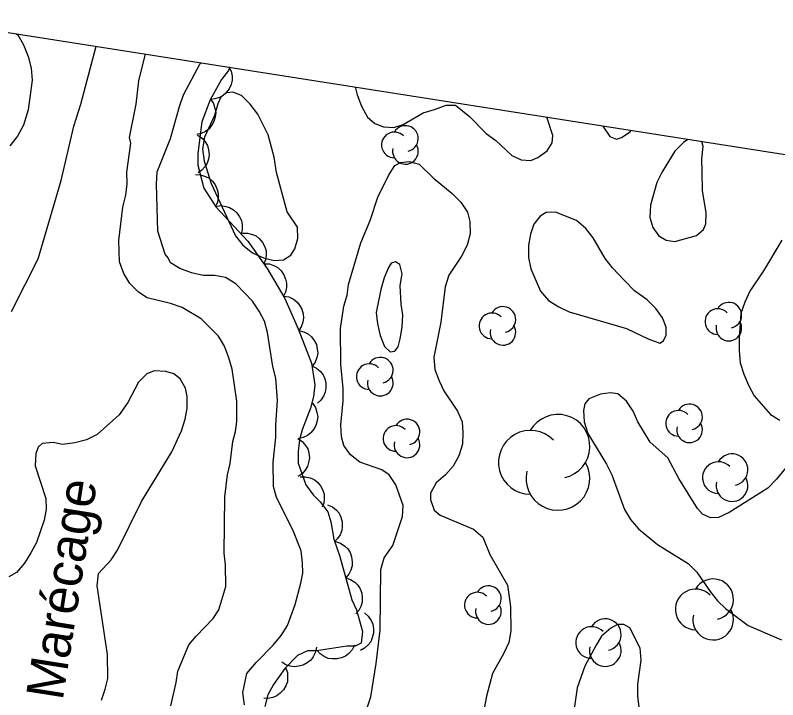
# Model space of a CAD drawing. Extents: x 282461 to 284471, y 5554090 to 5557646.
# Drawn here: x 283254.5 to 283315.8, y 5557000.7 to 5557055.8 of the extents above; entities that cross this region are included whole.
import ezdxf

# ---------------------------------------------------------------- set-up
doc = ezdxf.new("R2010")
doc.units = 0
for name, color, linetype in [('Niveau 1', 7, 'Continuous'), ('Niveau 2', 7, 'Continuous'), ('Niveau 44', 7, 'Continuous'), ('Niveau 60', 7, 'Continuous'), ('Niveau 7', 7, 'Continuous')]:
    doc.layers.add(name, color=color, linetype=linetype)

msp = doc.modelspace()

# ---------------------------------------------------------------- linework, layer by layer
at = {"layer": 'Niveau 1'}
msp.add_lwpolyline([(283285.57, 5557032.53), (283285.49, 5557034.03), (283285.65, 5557034.97), (283285.46, 5557035.72), (283285.11, 5557035.94), (283284.77, 5557035.82), (283284.54, 5557035.47), (283284.2, 5557034.66), (283283.92, 5557033.72), (283283.54, 5557031.86), (283283.67, 5557030.94), (283283.86, 5557030.01), (283284.22, 5557029.14), (283284.69, 5557028.69), (283285.04, 5557028.75), (283285.32, 5557029.1), (283285.49, 5557029.74), (283285.65, 5557030.67), (283285.69, 5557031.66), (283285.57, 5557032.53)], dxfattribs=at)
at = {"layer": 'Niveau 2'}
for points in [[(283267.04, 5557000.24), (283267.48, 5557002.11), (283267.59, 5557003.04), (283268.49, 5557005.14), (283269.07, 5557005.85), (283270.45, 5557007.26), (283270.91, 5557007.96), (283271.47, 5557009.83), (283271.44, 5557011.58), (283271.32, 5557012.51), (283271.38, 5557017.05), (283271.59, 5557018.8), (283271.81, 5557019.73), (283272.03, 5557021.48), (283272.25, 5557022.29), (283272.36, 5557023.11), (283272.34, 5557024.74), (283271.96, 5557027.3), (283271.71, 5557028.22), (283271.35, 5557029.15), (283270.88, 5557029.96), (283269.47, 5557031.34), (283267.94, 5557032.25), (283267.01, 5557032.59), (283265.14, 5557033.03), (283264.44, 5557033.49), (283263.73, 5557034.18), (283263.26, 5557034.99), (283262.9, 5557035.92), (283262.87, 5557037.66), (283263.19, 5557040.34), (283263.41, 5557041.28), (283263.52, 5557042.21), (283263.51, 5557043.14), (283263.83, 5557045.47), (283263.71, 5557045.94), (283264.26, 5557048.62), (283264.47, 5557050.48), (283264.99, 5557052.64)], [(283272.95, 5557000.33), (283272.82, 5557001.32), (283273.15, 5557002.83), (283273.9, 5557003.72), (283275.27, 5557005.13), (283275.91, 5557005.89), (283276.42, 5557006.71), (283277.04, 5557008.4), (283277.48, 5557010.1), (283277.65, 5557010.91), (283277.64, 5557011.73), (283277.51, 5557012.71), (283276.85, 5557014.39), (283275.54, 5557016.99), (283275.3, 5557017.86), (283275.28, 5557019.84), (283275.49, 5557021.82), (283275.47, 5557022.81), (283275.63, 5557024.78), (283275.49, 5557026.58), (283275.24, 5557027.51), (283274.81, 5557030.24), (283274.56, 5557031.17), (283274.15, 5557031.98), (283273.61, 5557032.78), (283272.26, 5557034.16), (283271.44, 5557034.68), (283270.56, 5557034.84), (283269.63, 5557034.83), (283268.7, 5557035.05), (283267.77, 5557035.39), (283267.01, 5557035.85), (283266.83, 5557036.25), (283266.59, 5557036.54), (283265.99, 5557038.39), (283265.88, 5557042.17), (283265.93, 5557043.16), (283267, 5557045.85), (283267.73, 5557048.41), (283268.07, 5557049.35), (283269.38, 5557051.81), (283269.48, 5557051.93)], [(283281.85, 5557049.99), (283282.02, 5557049.36), (283282.38, 5557048.44), (283282.86, 5557047.57), (283283.45, 5557047.06), (283284.15, 5557046.78), (283284.96, 5557046.73), (283285.71, 5557046.97), (283287.33, 5557047.92), (283288.25, 5557048.17), (283289.18, 5557048.53), (283289.93, 5557048.54), (283291.05, 5557047.62), (283292.4, 5557046.25), (283293.17, 5557045.68), (283294.46, 5557044.47), (283295.22, 5557044.13), (283295.98, 5557044.09), (283296.55, 5557044.33), (283297.3, 5557044.86), (283297.7, 5557045.5), (283297.75, 5557046.08), (283297.27, 5557047.56)], [(283275.54, 5557043.12), (283275.35, 5557044.34), (283274.86, 5557046.13), (283274.03, 5557047.8), (283273.43, 5557048.61), (283272.73, 5557049.3), (283272.03, 5557049.58), (283271.51, 5557049.51), (283271.05, 5557049.16), (283270.82, 5557048.63), (283270.54, 5557047.7), (283269.75, 5557045.95), (283269.59, 5557045.02), (283269.72, 5557044.03), (283270.27, 5557042.24), (283272.25, 5557038.02), (283272.84, 5557037.28), (283273.6, 5557036.65), (283274.48, 5557036.25), (283275.35, 5557036.03), (283276.11, 5557036.1), (283276.68, 5557036.46), (283277.02, 5557036.98), (283277.25, 5557037.8), (283277.23, 5557038.73), (283276.4, 5557039.94), (283275.54, 5557043.12)], [(283301.77, 5557046.85), (283301.82, 5557046.77), (283302.35, 5557046.02), (283302.88, 5557045.8), (283303.28, 5557045.92), (283303.97, 5557046.39), (283304.02, 5557046.45)], [(283308.6, 5557045.78), (283308.27, 5557045.53), (283307.58, 5557044.82), (283306.56, 5557043.18), (283306.11, 5557042.3), (283305.61, 5557040.5), (283305.57, 5557039.51), (283305.81, 5557038.7), (283306.28, 5557038.01), (283306.87, 5557037.67), (283307.57, 5557037.56), (283309.3, 5557038.05), (283309.88, 5557038.52), (283310.05, 5557038.99), (283310.09, 5557039.86), (283309.78, 5557041.66), (283309.76, 5557043.17)], [(283309.76, 5557043.17), (283309.74, 5557044.21), (283309.84, 5557045.2), (283309.74, 5557045.6)], [(283281.65, 5556996.6), (283283.11, 5557000.97), (283283.54, 5557003.65), (283283.86, 5557006.32), (283283.92, 5557011.2), (283284.2, 5557012.14), (283284.88, 5557013.13), (283285.67, 5557015.47), (283285.72, 5557016.34), (283285.12, 5557018.02), (283284.59, 5557018.82), (283284, 5557019.22), (283282.25, 5557019.84), (283281.49, 5557020.41), (283280.96, 5557021.16), (283280.77, 5557021.86), (283280.7, 5557022.84), (283280.91, 5557024.76), (283280.9, 5557025.75), (283280.7, 5557027.67), (283280.67, 5557030.57), (283280.94, 5557032.38), (283281.22, 5557033.25), (283281.33, 5557034.12), (283282.33, 5557037.45), (283283.07, 5557039.26), (283283.68, 5557041.12), (283284.54, 5557042.88), (283285.05, 5557043.69), (283285.51, 5557043.93), (283286.21, 5557044), (283287.02, 5557043.78), (283288.14, 5557042.69)], [(283288.14, 5557042.69), (283289.67, 5557041.43), (283290.37, 5557040.74), (283290.9, 5557039.93), (283291.09, 5557039.18), (283291.1, 5557038.19), (283290.88, 5557037.26), (283290.42, 5557036.38), (283289.39, 5557034.86), (283289.11, 5557033.92), (283288.74, 5557031.07), (283288.19, 5557028.28), (283288.26, 5557027.29), (283288.62, 5557026.37), (283288.98, 5557025.56), (283290.1, 5557023.94), (283290.46, 5557023.08), (283290.53, 5557022.2), (283290.48, 5557021.27), (283290.2, 5557020.34), (283289.75, 5557019.52), (283289.12, 5557018.82), (283288.37, 5557018.17), (283287.91, 5557017.35), (283287.92, 5557016.83), (283288.22, 5557015.96), (283288.69, 5557015.56), (283291.38, 5557014.43), (283292.14, 5557013.8), (283292.68, 5557012.41), (283294.1, 5557009.93), (283294.23, 5557009.18), (283294.36, 5557008.19), (283294.38, 5557006.27), (283294.21, 5557005.34), (283293.82, 5557004.47), (283292.91, 5557002.83), (283292.41, 5557001.02), (283292.08, 5556999.16)], [(283303.5, 5557034.47), (283302.56, 5557035.45), (283301.97, 5557036.2), (283301.01, 5557037.87), (283300.42, 5557038.62), (283299.66, 5557039.25), (283297.96, 5557039.92), (283297.21, 5557039.91), (283296.75, 5557039.61), (283296.23, 5557038.97), (283295.95, 5557038.15), (283295.79, 5557037.28), (283295.8, 5557036.29), (283295.99, 5557035.36), (283296.77, 5557033.57), (283297.42, 5557032.82), (283298.24, 5557032.31), (283299.06, 5557031.91), (283303.67, 5557030.58), (283305.43, 5557029.73), (283306.36, 5557029.4), (283306.65, 5557029.57), (283306.88, 5557030.04), (283306.87, 5557030.68), (283306.57, 5557031.43), (283306.03, 5557032.18), (283305.33, 5557032.87), (283304.33, 5557033.61), (283303.5, 5557034.47)], [(283316.16, 5557037.68), (283314.69, 5557035.22), (283313.61, 5557033.58), (283313.21, 5557032.7), (283312.88, 5557031.77), (283312.73, 5557029.79), (283312.75, 5557028.8), (283312.82, 5557027.82), (283313.12, 5557026.89), (283313.48, 5557026.03), (283313.96, 5557025.16), (283315.26, 5557023.67), (283316.02, 5557023.21)], [(283317.56, 5557020.68), (283315.74, 5557018.45), (283315.05, 5557017.74), (283311.94, 5557015.78), (283311.08, 5557015.37), (283310.44, 5557015.36), (283309.79, 5557015.64), (283309.38, 5557016.1), (283307.89, 5557018.52), (283307, 5557020.19), (283305.59, 5557021.45), (283304.58, 5557023.06), (283304.22, 5557023.93), (283303.68, 5557024.73), (283302.98, 5557025.31), (283302.4, 5557025.41), (283301.58, 5557025.29), (283300.66, 5557024.93), (283300.32, 5557024.52), (283300.21, 5557023.99), (283300.28, 5557023.06), (283300.58, 5557022.14), (283302.07, 5557019.66), (283302.49, 5557018.8), (283303.51, 5557016.02), (283303.99, 5557015.21), (283304.64, 5557014.47), (283306.17, 5557013.21), (283308.63, 5557011.68), (283309.34, 5557010.99), (283310.4, 5557009.43), (283310.99, 5557008.69), (283311.64, 5557008.06), (283313.46, 5557006.69), (283316.15, 5557005.56)], [(283304.73, 5556999.95), (283304.6, 5557000.99), (283304.58, 5557001.98), (283304.85, 5557003.9), (283304.77, 5557004.89), (283303.94, 5557006.5), (283303.47, 5557006.79), (283302.95, 5557006.78), (283302.43, 5557006.48), (283301.68, 5557005.83), (283301.23, 5557005.13), (283300.32, 5557003.44), (283299.71, 5557001.69), (283299.44, 5556999.82)]]:
    msp.add_lwpolyline(points, dxfattribs=at)
at = {"layer": 'Niveau 44'}
for points in [[(283271.69, 5557051.64), (283271.89, 5557051.27), (283271.96, 5557050.86), (283271.97, 5557050.53), (283271.88, 5557050.19), (283271.73, 5557049.84), (283271.49, 5557049.54), (283271.26, 5557049.31), (283270.94, 5557049.14), (283270.59, 5557049.03), (283270.22, 5557048.99)], [(283271.79, 5557051.57), (283271.69, 5557051.3), (283271.11, 5557050.59), (283270.2, 5557048.95), (283269.53, 5557047.2), (283269.21, 5557044.64), (283269.22, 5557043.71), (283269.7, 5557041.86), (283270.65, 5557040.36), (283273.24, 5557037.6), (283274.78, 5557035.41), (283276.2, 5557032.99), (283277.27, 5557030.56), (283278.35, 5557027.79), (283278.61, 5557026.05), (283278.5, 5557025.11), (283278.28, 5557024.18), (283277.6, 5557022.43), (283277.38, 5557021.62), (283277.27, 5557020.68), (283277.28, 5557019.75), (283277.89, 5557018.02), (283278.48, 5557017.21), (283279.06, 5557016.64), (283279.66, 5557015.83), (283279.9, 5557015.02), (283280.15, 5557013.63), (283280.63, 5557012.24), (283281.6, 5557008.77), (283281.96, 5557007.96), (283282.44, 5557006.22), (283282.34, 5557005.29), (283281.87, 5557005.05), (283281.18, 5557005.04), (283278.74, 5557004.67), (283278.04, 5557004.66), (283277.23, 5557004.3), (283276.2, 5557003.24), (283275.29, 5557001.95), (283274.83, 5557001.13), (283274.61, 5557000.2)], [(283270.22, 5557049), (283270.46, 5557048.65), (283270.59, 5557048.26), (283270.65, 5557047.93), (283270.61, 5557047.58), (283270.51, 5557047.22), (283270.31, 5557046.89), (283270.11, 5557046.62), (283269.82, 5557046.42), (283269.49, 5557046.25), (283269.13, 5557046.17)], [(283269.19, 5557046.11), (283269.55, 5557045.88), (283269.81, 5557045.57), (283269.98, 5557045.28), (283270.08, 5557044.94), (283270.12, 5557044.57), (283270.06, 5557044.19), (283269.97, 5557043.87), (283269.78, 5557043.57), (283269.53, 5557043.29), (283269.23, 5557043.08)], [(283269.01, 5557042.95), (283269.43, 5557042.93), (283269.82, 5557042.8), (283270.12, 5557042.65), (283270.38, 5557042.41), (283270.61, 5557042.12), (283270.76, 5557041.76), (283270.85, 5557041.44), (283270.85, 5557041.09), (283270.78, 5557040.72), (283270.63, 5557040.39)], [(283270.63, 5557040.38), (283271.05, 5557040.45), (283271.45, 5557040.39), (283271.77, 5557040.31), (283272.07, 5557040.12), (283272.35, 5557039.87), (283272.57, 5557039.55), (283272.72, 5557039.25), (283272.78, 5557038.9), (283272.78, 5557038.53), (283272.7, 5557038.17)], [(283272.79, 5557038.24), (283273.21, 5557038.25), (283273.6, 5557038.14), (283273.91, 5557038.01), (283274.18, 5557037.78), (283274.42, 5557037.49), (283274.59, 5557037.14), (283274.7, 5557036.83), (283274.71, 5557036.48), (283274.66, 5557036.1), (283274.53, 5557035.76)], [(283274.56, 5557035.78), (283274.98, 5557035.76), (283275.37, 5557035.61), (283275.66, 5557035.46), (283275.91, 5557035.2), (283276.13, 5557034.9), (283276.27, 5557034.54), (283276.35, 5557034.22), (283276.33, 5557033.86), (283276.25, 5557033.5), (283276.09, 5557033.17)], [(283276.12, 5557033.18), (283276.53, 5557033.11), (283276.9, 5557032.92), (283277.17, 5557032.73), (283277.39, 5557032.45), (283277.57, 5557032.12), (283277.67, 5557031.75), (283277.71, 5557031.42), (283277.65, 5557031.07), (283277.53, 5557030.72), (283277.34, 5557030.41)], [(283277.33, 5557030.41), (283277.74, 5557030.31), (283278.1, 5557030.11), (283278.36, 5557029.91), (283278.57, 5557029.62), (283278.74, 5557029.29), (283278.82, 5557028.91), (283278.85, 5557028.58), (283278.77, 5557028.23), (283278.64, 5557027.88), (283278.43, 5557027.58)], [(283278.38, 5557027.57), (283278.76, 5557027.39), (283279.07, 5557027.11), (283279.28, 5557026.86), (283279.42, 5557026.53), (283279.51, 5557026.17), (283279.5, 5557025.78), (283279.46, 5557025.45), (283279.31, 5557025.13), (283279.1, 5557024.82), (283278.83, 5557024.57)], [(283278.43, 5557024.56), (283278.67, 5557024.22), (283278.79, 5557023.82), (283278.85, 5557023.5), (283278.81, 5557023.14), (283278.71, 5557022.78), (283278.51, 5557022.45), (283278.31, 5557022.19), (283278.02, 5557021.98), (283277.69, 5557021.82), (283277.33, 5557021.74)], [(283277.26, 5557021.72), (283277.61, 5557021.49), (283277.87, 5557021.17), (283278.05, 5557020.89), (283278.14, 5557020.55), (283278.18, 5557020.18), (283278.12, 5557019.8), (283278.03, 5557019.48), (283277.84, 5557019.18), (283277.59, 5557018.9), (283277.29, 5557018.69)], [(283277.43, 5557018.65), (283277.85, 5557018.66), (283278.25, 5557018.56), (283278.56, 5557018.43), (283278.83, 5557018.21), (283279.08, 5557017.92), (283279.25, 5557017.58), (283279.37, 5557017.27), (283279.38, 5557016.91), (283279.34, 5557016.54), (283279.22, 5557016.2)], [(283279.65, 5557016.41), (283280.04, 5557016.24), (283280.35, 5557015.97), (283280.57, 5557015.72), (283280.72, 5557015.4), (283280.82, 5557015.04), (283280.82, 5557014.66), (283280.79, 5557014.33), (283280.65, 5557014), (283280.45, 5557013.69), (283280.19, 5557013.43)], [(283280.29, 5557013.46), (283280.69, 5557013.33), (283281.02, 5557013.09), (283281.27, 5557012.86), (283281.45, 5557012.56), (283281.58, 5557012.21), (283281.62, 5557011.82), (283281.62, 5557011.49), (283281.51, 5557011.15), (283281.34, 5557010.82), (283281.1, 5557010.54)], [(283281.1, 5557010.54), (283281.5, 5557010.41), (283281.84, 5557010.17), (283282.08, 5557009.95), (283282.26, 5557009.64), (283282.39, 5557009.29), (283282.43, 5557008.9), (283282.43, 5557008.58), (283282.33, 5557008.24), (283282.15, 5557007.9), (283281.92, 5557007.63)], [(283282.6, 5557007.71), (283282.92, 5557007.44), (283283.15, 5557007.1), (283283.29, 5557006.8), (283283.34, 5557006.44), (283283.33, 5557006.07), (283283.23, 5557005.7), (283283.11, 5557005.39), (283282.88, 5557005.12), (283282.6, 5557004.87), (283282.28, 5557004.7)], [(283281.8, 5557005.13), (283281.62, 5557004.75), (283281.34, 5557004.45), (283281.09, 5557004.24), (283280.76, 5557004.09), (283280.4, 5557004.01), (283280.01, 5557004.01), (283279.68, 5557004.05), (283279.36, 5557004.2), (283279.05, 5557004.41), (283278.8, 5557004.68)], [(283278.74, 5557004.97), (283278.66, 5557004.56), (283278.48, 5557004.19), (283278.29, 5557003.92), (283278.01, 5557003.69), (283277.69, 5557003.51), (283277.31, 5557003.42), (283276.98, 5557003.37), (283276.63, 5557003.43), (283276.28, 5557003.55), (283275.97, 5557003.74)], [(283276.26, 5557003.32), (283276.41, 5557002.93), (283276.43, 5557002.52), (283276.41, 5557002.18), (283276.29, 5557001.85), (283276.1, 5557001.53), (283275.83, 5557001.25), (283275.57, 5557001.05), (283275.24, 5557000.92), (283274.87, 5557000.84), (283274.51, 5557000.85)]]:
    msp.add_lwpolyline(points, dxfattribs=at)
for centre, radius, start, end in [((283285.904, 5557045.847), 1.032, 282.26917, 149.72625), ((283285.016, 5557045.331), 1.032, 44.11537, 269.80396), ((283285.904, 5557044.815), 1.032, 166.93686, 29.62122), ((283311.91, 5557031.642), 1.032, 282.26917, 149.72625), ((283293.744, 5557031.299), 1.032, 282.26917, 149.72625), ((283311.023, 5557031.127), 1.032, 44.11537, 269.80396), ((283292.857, 5557030.783), 1.032, 44.11537, 269.80396), ((283293.744, 5557030.267), 1.032, 166.93686, 29.62122), ((283311.91, 5557030.611), 1.032, 166.93686, 29.62122), ((283282.996, 5557026.704), 1.032, 44.11537, 269.80396), ((283283.883, 5557027.22), 1.032, 282.26917, 149.72625), ((283283.883, 5557026.188), 1.032, 166.93686, 29.62122), ((283308.751, 5557023.468), 1.032, 282.26917, 149.72625), ((283298.165, 5557021.098), 2.568, 282.26917, 149.72625), ((283307.864, 5557022.953), 1.032, 44.11537, 269.80396), ((283286.032, 5557022.251), 1.032, 282.26917, 149.72625), ((283308.751, 5557022.437), 1.032, 166.93686, 29.62122), ((283285.145, 5557021.735), 1.032, 44.11537, 269.80396), ((283295.956, 5557019.813), 2.568, 44.11537, 269.80396), ((283286.032, 5557021.219), 1.032, 166.93686, 29.62122), ((283312.166, 5557019.22), 1.275, 282.26917, 149.72625), ((283298.165, 5557018.529), 2.568, 166.93686, 29.62122), ((283311.07, 5557018.583), 1.275, 44.11537, 269.80396), ((283312.166, 5557017.945), 1.275, 166.93686, 29.62122), ((283310.65, 5557008.807), 1.635, 282.26917, 149.72625), ((283291.691, 5557008.338), 1.032, 44.11537, 269.80396), ((283292.578, 5557008.854), 1.032, 282.26917, 149.72625), ((283309.244, 5557007.989), 1.635, 44.11537, 269.80396), ((283292.578, 5557007.822), 1.032, 166.93686, 29.62122), ((283310.65, 5557007.172), 1.635, 166.93686, 29.62122), ((283301.975, 5557005.965), 1.275, 282.26917, 149.72625), ((283300.878, 5557005.327), 1.275, 44.11537, 269.80396), ((283301.975, 5557004.689), 1.275, 166.93686, 29.62122)]:
    msp.add_arc(centre, radius, start, end, dxfattribs=at)
at = {"layer": 'Niveau 60'}
msp.add_lwpolyline([(282485.97, 5554340.04), (282921.22, 5557106.72), (284352.51, 5556881.56), (283917.27, 5554114.87), (282485.97, 5554340.04)], dxfattribs=at)
at = {"layer": 'Niveau 7'}
for points in [[(283254.63, 5557054.27), (283254.73, 5557054.17), (283255.2, 5557053.37), (283255.57, 5557052.44), (283255.81, 5557051.51), (283255.88, 5557050.53), (283255.57, 5557048.14)], [(283254.22, 5557031.95), (283256.38, 5557036.17), (283258.21, 5557042.47), (283259.25, 5557046.85), (283259.81, 5557048.6), (283261.04, 5557053.26)], [(283255.57, 5557048.14), (283255.18, 5557046.91), (283254.72, 5557046.03), (283254.1, 5557045.27)], [(283261.47, 5557000.69), (283261.75, 5557001.57), (283261.97, 5557002.44), (283261.94, 5557004.36), (283261.11, 5557009.88), (283261.21, 5557010.87), (283262.24, 5557011.99), (283262.76, 5557012.75), (283264.68, 5557016.67), (283267.12, 5557020.66), (283267.91, 5557022.36), (283268.19, 5557023.29), (283268.35, 5557024.17), (283268.34, 5557025.1), (283268.22, 5557025.79), (283267.8, 5557026.54), (283267.27, 5557026.94), (283266.63, 5557027.11), (283265.69, 5557027.16), (283265.12, 5557026.92), (283264.43, 5557026.27), (283263.58, 5557024.63), (283262.89, 5557023.63)], [(283262.89, 5557023.63), (283261.11, 5557022.04), (283260.25, 5557021.62), (283259.32, 5557021.37), (283258.33, 5557021.24), (283257.57, 5557021.41), (283256.7, 5557021.34), (283256.36, 5557021.04), (283256.19, 5557020.52), (283256.14, 5557019.53), (283257, 5557016.92), (283257.01, 5557016.05), (283256.85, 5557015.17), (283256.57, 5557014.3), (283256.23, 5557013.36), (283255.78, 5557012.54), (283255.26, 5557011.72), (283254.64, 5557010.96), (283254, 5557010.6)]]:
    msp.add_lwpolyline(points, dxfattribs=at)

# ---------------------------------------------------------------- texts
msp.add_text('Marécage', height=3, rotation=81.0598, dxfattribs=at).set_placement((283258.34, 5557000.61))

doc.saveas('drawing.dxf')
